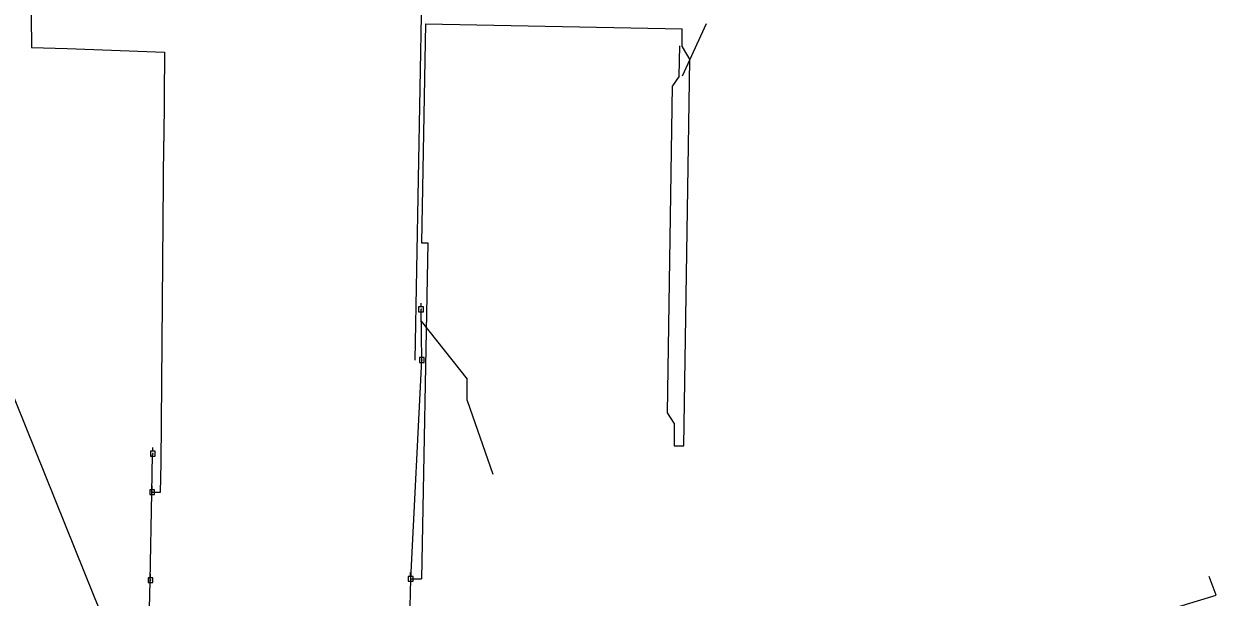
# Model space of a CAD drawing. Extents: x 596028 to 606371, y 330010 to 403088.
# Drawn here: x 604259 to 605177, y 350121 to 350562 of the extents above; entities that cross this region are included whole.
import ezdxf

# ---------------------------------------------------------------- set-up
doc = ezdxf.new("R2010")
doc.units = 0
for name, color, linetype in [('E_UTL_E_UG', 7, 'Continuous'), ('E_UTL_EPowerPole', 7, 'Continuous'), ('E_UTL_G_UG', 7, 'Continuous'), ('E_UTL_Overhead', 7, 'Continuous'), ('E_UTL_T_UG', 7, 'Continuous')]:
    doc.layers.add(name, color=color, linetype=linetype)

msp = doc.modelspace()

# ---------------------------------------------------------------- linework, layer by layer
at = {"layer": 'E_UTL_E_UG'}
for p, q in [((604560.46, 350303.76), (604566.36, 350623.99)), ((604568.23, 350562.48), (604765.71, 350558.71)), ((604784.19, 350562.49), (604765.71, 350522.2)), ((604765.71, 350544.8), (604765.71, 350558.71)), ((604763.51, 350522.15), (604763.87, 350545.65)), ((604765.71, 350544.8), (604771.71, 350534.73)), ((604767.14, 350237.84), (604771.71, 350534.73)), ((604763.51, 350522.15), (604758.4, 350514.74)), ((604754.53, 350263.21), (604758.4, 350514.74)), ((604364.94, 350224.51), (604367, 350472.08)), ((604564.89, 350333.59), (604600.42, 350289.08)), ((604600.42, 350272.74), (604600.42, 350289.08)), ((604600.42, 350272.74), (604620.11, 350215.96)), ((604759.55, 350255.28), (604754.53, 350263.21)), ((604759.55, 350255.28), (604759.55, 350247.33)), ((604759.55, 350247.33), (604759.55, 350237.84)), ((604759.55, 350237.84), (604767.14, 350237.84)), ((604556.91, 350135.45), (604565.36, 350135.45))]:
    msp.add_line(p, q, dxfattribs=at)
for points in [[(604231.2, 350592.29), (604264.56, 350592.31), (604265.15, 350544.34), (604292.65, 350543.42), (604367.62, 350540.71), (604367, 350472.08)], [(604568.23, 350562.48), (604565.13, 350393.99), (604570.13, 350393.91), (604565.36, 350135.45)], [(604358.1, 350202.17), (604364.55, 350202.06), (604364.94, 350224.51)]]:
    msp.add_lwpolyline(points, dxfattribs=at)
at = {"layer": 'E_UTL_EPowerPole'}
for points in [[(604564.87, 350344.65), (604564.87, 350347.55)], [(604566.71, 350344.65), (604563.03, 350344.65)], [(604563.03, 350344.65), (604563.03, 350340.95)], [(604563.03, 350340.95), (604566.71, 350340.95)], [(604565.14, 350342.8), (604565.14, 350342.85), (604565.12, 350342.89), (604565.1, 350342.93), (604565.08, 350342.97), (604565.04, 350343), (604565, 350343.02), (604564.96, 350343.03), (604564.91, 350343.04), (604564.87, 350343.04), (604564.82, 350343.03), (604564.78, 350343.01), (604564.75, 350342.98), (604564.72, 350342.95), (604564.69, 350342.91), (604564.67, 350342.87), (604564.67, 350342.83), (604564.67, 350342.78), (604564.67, 350342.74), (604564.69, 350342.69), (604564.72, 350342.66), (604564.75, 350342.62), (604564.78, 350342.6), (604564.82, 350342.58), (604564.87, 350342.57), (604564.91, 350342.56), (604564.96, 350342.57), (604565, 350342.59), (604565.04, 350342.61), (604565.08, 350342.64), (604565.1, 350342.67), (604565.12, 350342.71), (604565.14, 350342.76), (604565.14, 350342.8)], [(604566.71, 350340.95), (604566.71, 350344.65)], [(604567.4, 350305.61), (604563.71, 350305.61)], [(604563.71, 350305.61), (604563.71, 350301.92)], [(604563.71, 350301.92), (604567.4, 350301.92)], [(604565.82, 350303.76), (604565.82, 350303.81), (604565.81, 350303.85), (604565.79, 350303.89), (604565.76, 350303.93), (604565.72, 350303.96), (604565.69, 350303.98), (604565.64, 350304), (604565.6, 350304), (604565.55, 350304), (604565.51, 350303.99), (604565.47, 350303.97), (604565.43, 350303.94), (604565.4, 350303.91), (604565.37, 350303.87), (604565.36, 350303.83), (604565.35, 350303.79), (604565.35, 350303.74), (604565.36, 350303.7), (604565.37, 350303.66), (604565.4, 350303.62), (604565.43, 350303.58), (604565.47, 350303.56), (604565.51, 350303.54), (604565.55, 350303.53), (604565.6, 350303.53), (604565.64, 350303.53), (604565.69, 350303.55), (604565.72, 350303.57), (604565.76, 350303.6), (604565.79, 350303.64), (604565.81, 350303.68), (604565.82, 350303.72), (604565.82, 350303.76)], [(604565.55, 350305.61), (604565.55, 350308.52)], [(604567.4, 350301.92), (604567.4, 350305.61)], [(604358.6, 350233.54), (604358.6, 350236.45)], [(604360.44, 350233.54), (604356.75, 350233.54)], [(604356.75, 350233.54), (604356.75, 350229.85)], [(604356.75, 350229.85), (604360.44, 350229.85)], [(604358.87, 350231.7), (604358.86, 350231.74), (604358.85, 350231.78), (604358.83, 350231.82), (604358.8, 350231.86), (604358.77, 350231.89), (604358.73, 350231.91), (604358.69, 350231.93), (604358.64, 350231.93), (604358.6, 350231.93), (604358.55, 350231.92), (604358.51, 350231.9), (604358.47, 350231.88), (604358.44, 350231.84), (604358.42, 350231.81), (604358.4, 350231.76), (604358.39, 350231.72), (604358.39, 350231.67), (604358.4, 350231.63), (604358.42, 350231.59), (604358.44, 350231.55), (604358.47, 350231.52), (604358.51, 350231.49), (604358.55, 350231.47), (604358.6, 350231.46), (604358.64, 350231.46), (604358.69, 350231.46), (604358.73, 350231.48), (604358.77, 350231.5), (604358.8, 350231.53), (604358.83, 350231.57), (604358.85, 350231.61), (604358.86, 350231.65), (604358.87, 350231.7)], [(604360.44, 350229.85), (604360.44, 350233.54)], [(604359.91, 350204.02), (604356.22, 350204.02)], [(604356.22, 350204.02), (604356.22, 350200.33)], [(604356.22, 350200.33), (604359.91, 350200.33)], [(604358.34, 350202.18), (604358.33, 350202.22), (604358.32, 350202.26), (604358.3, 350202.3), (604358.27, 350202.34), (604358.24, 350202.37), (604358.2, 350202.39), (604358.16, 350202.41), (604358.11, 350202.41), (604358.07, 350202.41), (604358.02, 350202.4), (604357.98, 350202.38), (604357.94, 350202.36), (604357.91, 350202.32), (604357.89, 350202.29), (604357.87, 350202.24), (604357.86, 350202.2), (604357.86, 350202.15), (604357.87, 350202.11), (604357.89, 350202.07), (604357.91, 350202.03), (604357.94, 350202), (604357.98, 350201.97), (604358.02, 350201.95), (604358.07, 350201.94), (604358.11, 350201.94), (604358.16, 350201.94), (604358.2, 350201.96), (604358.24, 350201.98), (604358.27, 350202.01), (604358.3, 350202.05), (604358.32, 350202.09), (604358.33, 350202.13), (604358.34, 350202.18)], [(604358.07, 350204.02), (604358.07, 350206.93)], [(604359.91, 350200.33), (604359.91, 350204.02)], [(604358.58, 350136.24), (604354.89, 350136.24)], [(604354.89, 350136.24), (604354.89, 350132.55)], [(604357, 350134.4), (604357, 350134.44), (604356.98, 350134.49), (604356.96, 350134.53), (604356.94, 350134.56), (604356.9, 350134.59), (604356.86, 350134.62), (604356.82, 350134.63), (604356.77, 350134.64), (604356.73, 350134.64), (604356.69, 350134.62), (604356.64, 350134.61), (604356.61, 350134.58), (604356.58, 350134.55), (604356.55, 350134.51), (604356.53, 350134.47), (604356.53, 350134.42), (604356.53, 350134.38), (604356.53, 350134.33), (604356.55, 350134.29), (604356.58, 350134.25), (604356.61, 350134.22), (604356.64, 350134.19), (604356.69, 350134.17), (604356.73, 350134.16), (604356.77, 350134.16), (604356.82, 350134.17), (604356.86, 350134.18), (604356.9, 350134.2), (604356.94, 350134.23), (604356.96, 350134.27), (604356.98, 350134.31), (604357, 350134.35), (604357, 350134.4)], [(604356.73, 350136.24), (604356.73, 350139.15)], [(604358.58, 350132.55), (604358.58, 350136.24)], [(604558.73, 350137.29), (604555.04, 350137.29)], [(604555.04, 350137.29), (604555.04, 350133.6)], [(604557.15, 350135.45), (604557.15, 350135.49), (604557.14, 350135.54), (604557.11, 350135.58), (604557.09, 350135.61), (604557.05, 350135.64), (604557.01, 350135.67), (604556.97, 350135.68), (604556.93, 350135.69), (604556.88, 350135.69), (604556.84, 350135.67), (604556.79, 350135.66), (604556.76, 350135.63), (604556.73, 350135.6), (604556.7, 350135.56), (604556.68, 350135.52), (604556.68, 350135.47), (604556.68, 350135.43), (604556.68, 350135.38), (604556.7, 350135.34), (604556.73, 350135.3), (604556.76, 350135.27), (604556.79, 350135.24), (604556.84, 350135.22), (604556.88, 350135.21), (604556.93, 350135.21), (604556.97, 350135.22), (604557.01, 350135.23), (604557.05, 350135.25), (604557.09, 350135.28), (604557.11, 350135.32), (604557.14, 350135.36), (604557.15, 350135.4), (604557.15, 350135.45)], [(604556.88, 350137.29), (604556.88, 350140.2)], [(604558.73, 350133.6), (604558.73, 350137.29)], [(604354.89, 350132.55), (604358.58, 350132.55)], [(604555.04, 350133.6), (604558.73, 350133.6)]]:
    msp.add_lwpolyline(points, dxfattribs=at)
at = {"layer": 'E_UTL_G_UG'}
for points in [[(605176.62, 350122.78), (605171.18, 350137.27)], [(605104.05, 350100.72), (605176.62, 350122.78)]]:
    msp.add_lwpolyline(points, dxfattribs=at)
at = {"layer": 'E_UTL_Overhead'}
for points in [[(604554.96, 350049.17), (604556.91, 350135.45), (604565.59, 350303.76), (604564.9, 350342.72)], [(604354.57, 350001.03), (604356.05, 350112.62), (604356.37, 350133.87), (604357.71, 350201.64), (604358.24, 350231.16)]]:
    msp.add_lwpolyline(points, dxfattribs=at)
at = {"layer": 'E_UTL_T_UG'}
msp.add_lwpolyline([(604356.22, 350003.85), (604353.62, 350025.24), (604313.64, 350121.3), (604199.71, 350403.53), (604218.29, 350415.71)], dxfattribs=at)

doc.saveas('drawing.dxf')
